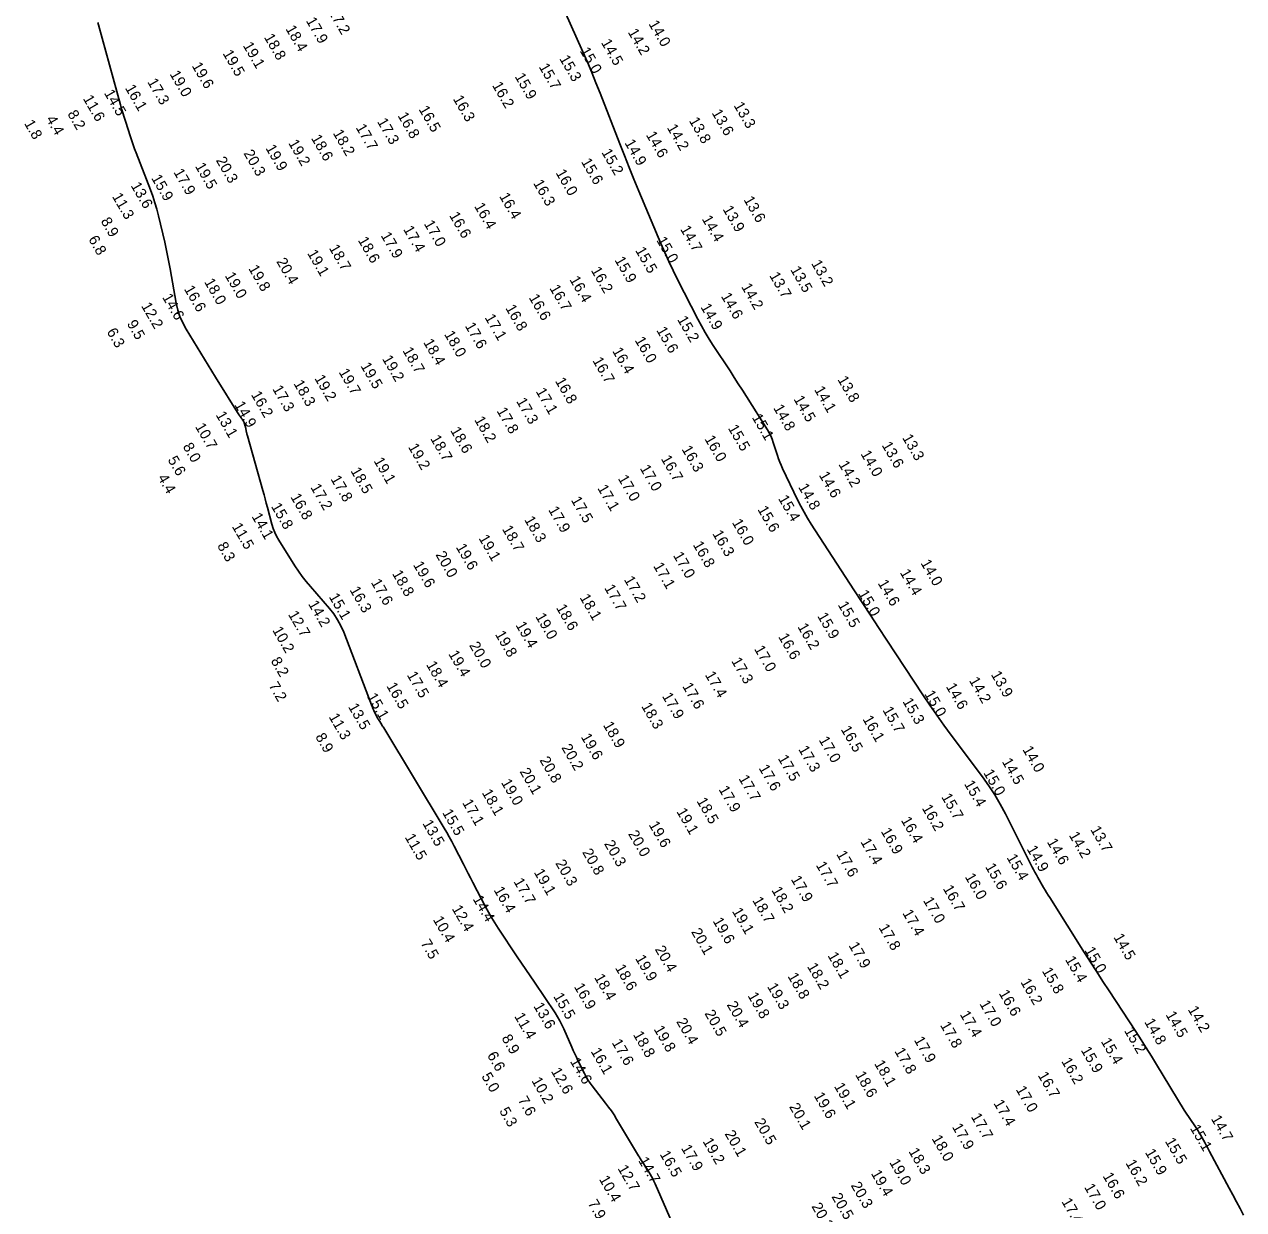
# Model space of a CAD drawing. Extents: x 988130 to 1132882, y 654656 to 841453.
# Drawn here: x 1032230 to 1032801, y 788606 to 789161 of the extents above; entities that cross this region are included whole.
import ezdxf

# ---------------------------------------------------------------- set-up
doc = ezdxf.new("R2010")
doc.units = 0
doc.layers.add('V-TOPO-MAJR', color=7, linetype='Continuous')
doc.layers.add('V-TOPO-SOUN', color=7, linetype='Continuous')

msp = doc.modelspace()

# ---------------------------------------------------------------- linework, layer by layer
at = {"layer": 'V-TOPO-MAJR'}
for points in [[(1032480.44, 789172.92), (1032491.69, 789147.61), (1032493.78, 789142.84), (1032495.81, 789138.04), (1032497.78, 789133.22), (1032499.7, 789128.38), (1032508.92, 789104.7), (1032511.11, 789099.15), (1032513.33, 789093.6), (1032515.58, 789088.07), (1032517.88, 789082.56), (1032528.13, 789058.1), (1032529.98, 789053.82), (1032531.9, 789049.58), (1032533.91, 789045.37), (1032536, 789041.2), (1032545.51, 789022.65), (1032547.18, 789019.5), (1032548.93, 789016.4), (1032550.76, 789013.34), (1032552.68, 789010.33), (1032560.51, 788998.4), (1032562.46, 788995.41), (1032564.39, 788992.41), (1032566.32, 788989.41), (1032568.23, 788986.39), (1032578.05, 788970.83), (1032578.86, 788969.44), (1032579.58, 788968.01), (1032580.21, 788966.53), (1032580.74, 788965.01), (1032582.68, 788958.85), (1032583.19, 788957.32), (1032583.76, 788955.81), (1032584.38, 788954.32), (1032585.05, 788952.85), (1032592.14, 788938.11), (1032593.6, 788935.2), (1032595.15, 788932.33), (1032596.8, 788929.52), (1032598.53, 788926.76), (1032618.49, 788896.04), (1032622.32, 788890.15), (1032626.17, 788884.26), (1032630.02, 788878.38), (1032633.89, 788872.51), (1032650.77, 788846.9), (1032653.97, 788842.12), (1032657.25, 788837.38), (1032660.6, 788832.69), (1032664.02, 788828.06), (1032678.62, 788808.55), (1032681.58, 788804.41), (1032684.35, 788800.15), (1032686.94, 788795.77), (1032689.33, 788791.27), (1032701.89, 788766.4), (1032702.52, 788765.18), (1032703.16, 788763.97), (1032703.82, 788762.76), (1032704.5, 788761.56), (1032707.23, 788756.79), (1032707.92, 788755.6), (1032708.62, 788754.42), (1032709.34, 788753.25), (1032710.07, 788752.08), (1032726.36, 788726.32), (1032729.21, 788721.84), (1032732.07, 788717.37), (1032734.95, 788712.91), (1032737.85, 788708.46), (1032750.31, 788689.42), (1032752.78, 788685.6), (1032755.23, 788681.77), (1032757.65, 788677.91), (1032760.03, 788674.03), (1032773.04, 788652.71), (1032773.66, 788651.72), (1032774.28, 788650.73), (1032774.92, 788649.76), (1032775.56, 788648.79), (1032778.24, 788644.83), (1032778.85, 788643.91), (1032779.44, 788642.97), (1032780.01, 788642.02), (1032780.57, 788641.06), (1032782.74, 788637.2), (1032783.28, 788636.23), (1032783.82, 788635.26), (1032784.35, 788634.29), (1032784.87, 788633.31), (1032794.01, 788616.21), (1032795.7, 788613.04), (1032797.4, 788609.86), (1032799.09, 788606.68), (1032800.78, 788603.5)], [(1032264.81, 789161.33), (1032265.1, 789160.25), (1032275.39, 789122.84), (1032275.92, 789120.95), (1032276.47, 789119.07), (1032277.04, 789117.19), (1032277.64, 789115.32), (1032280.05, 789107.86), (1032280.66, 789105.99), (1032281.31, 789104.14), (1032281.98, 789102.3), (1032282.67, 789100.46), (1032289.41, 789083.08), (1032290.5, 789080.11), (1032291.49, 789077.1), (1032292.37, 789074.06), (1032293.15, 789070.99), (1032296.04, 789058.63), (1032296.74, 789055.54), (1032297.4, 789052.44), (1032298.02, 789049.33), (1032298.59, 789046.21), (1032301.46, 789030.1), (1032302.18, 789026.91), (1032303.18, 789023.82), (1032304.47, 789020.85), (1032306.05, 789017.98), (1032312.93, 789006.72), (1032314.65, 789003.91), (1032316.38, 789001.1), (1032318.12, 788998.3), (1032319.86, 788995.5), (1032330.93, 788977.78), (1032331.03, 788977.61), (1032331.14, 788977.45), (1032331.25, 788977.29), (1032331.36, 788977.13), (1032331.8, 788976.48), (1032331.91, 788976.32), (1032332.02, 788976.17), (1032332.13, 788976.01), (1032332.25, 788975.85), (1032332.87, 788974.99), (1032333.01, 788974.78), (1032333.12, 788974.57), (1032333.21, 788974.35), (1032333.29, 788974.13), (1032333.71, 788972.65), (1032333.8, 788972.33), (1032333.88, 788972), (1032333.96, 788971.67), (1032334.03, 788971.34), (1032334.37, 788969.66), (1032334.46, 788969.27), (1032334.55, 788968.89), (1032334.64, 788968.5), (1032334.75, 788968.12), (1032341.97, 788942.45), (1032342.51, 788940.49), (1032343.05, 788938.53), (1032343.58, 788936.56), (1032344.11, 788934.59), (1032346.19, 788926.71), (1032346.78, 788924.77), (1032347.51, 788922.89), (1032348.38, 788921.07), (1032349.4, 788919.32), (1032356.95, 788907.32), (1032358.62, 788904.78), (1032360.38, 788902.31), (1032362.24, 788899.91), (1032364.19, 788897.58), (1032373.13, 788887.31), (1032375.17, 788884.76), (1032376.95, 788882.07), (1032378.5, 788879.22), (1032379.79, 788876.23), (1032392.79, 788842.18), (1032393.05, 788841.52), (1032393.33, 788840.87), (1032393.62, 788840.22), (1032393.92, 788839.57), (1032395.36, 788836.65), (1032395.59, 788836.2), (1032395.83, 788835.75), (1032396.08, 788835.32), (1032396.34, 788834.89), (1032397.43, 788833.18), (1032397.7, 788832.76), (1032397.97, 788832.33), (1032398.23, 788831.9), (1032398.49, 788831.47), (1032426.78, 788784.61), (1032428, 788782.54), (1032429.19, 788780.45), (1032430.34, 788778.35), (1032431.46, 788776.22), (1032435.86, 788767.68), (1032436.96, 788765.54), (1032438.06, 788763.41), (1032439.16, 788761.27), (1032440.27, 788759.13), (1032446.1, 788747.83), (1032447.48, 788745.25), (1032448.92, 788742.72), (1032450.44, 788740.23), (1032452.02, 788737.78), (1032460.96, 788724.39), (1032462.95, 788721.4), (1032464.96, 788718.41), (1032466.97, 788715.43), (1032468.98, 788712.46), (1032478.7, 788698.15), (1032479.86, 788696.36), (1032480.92, 788694.52), (1032481.9, 788692.64), (1032482.79, 788690.7), (1032486.52, 788682.08), (1032487.21, 788680.52), (1032487.92, 788678.97), (1032488.64, 788677.42), (1032489.39, 788675.88), (1032492.41, 788669.75), (1032493.21, 788668.25), (1032494.07, 788666.78), (1032495.02, 788665.37), (1032496.03, 788664), (1032502.32, 788655.96), (1032503.69, 788654.15), (1032505, 788652.3), (1032506.25, 788650.41), (1032507.44, 788648.48), (1032517.69, 788631.34), (1032518.1, 788630.67), (1032518.51, 788630), (1032518.94, 788629.34), (1032519.37, 788628.68), (1032521.15, 788626), (1032521.56, 788625.37), (1032521.96, 788624.74), (1032522.34, 788624.1), (1032522.72, 788623.45), (1032524.19, 788620.85), (1032524.55, 788620.19), (1032524.9, 788619.53), (1032525.22, 788618.85), (1032525.53, 788618.17), (1032536.08, 788593.94)]]:
    msp.add_lwpolyline(points, dxfattribs=at)

# ---------------------------------------------------------------- texts
at = {"layer": 'V-TOPO-SOUN'}
for s, p in [('17.9 ', (1032361.98, 789162.25)), ('17.2 ', (1032372.37, 789166.54)), ('18.4 ', (1032352.43, 789158.49)), ('14.2 ', (1032512.57, 789156.9)), ('14.0 ', (1032522.25, 789160.8)), ('19.1 ', (1032332.48, 789150.65)), ('18.8 ', (1032342.36, 789154.54)), ('14.5 ', (1032500.04, 789152.05)), ('19.5 ', (1032323.04, 789146.96)), ('15.3 ', (1032480.54, 789144.5)), ('15.0 ', (1032490.09, 789148.19)), ('19.6 ', (1032308.58, 789141.19)), ('15.7 ', (1032470.93, 789140.67)), ('17.3 ', (1032287.79, 789133.64)), ('19.0 ', (1032298.25, 789137.32)), ('15.9 ', (1032459.66, 789136.15)), ('14.5 ', (1032267.53, 789128.43)), ('16.1 ', (1032277.36, 789130.76)), ('16.2 ', (1032449.07, 789132.05)), ('11.6 ', (1032257.66, 789125.85)), ('16.3 ', (1032430.75, 789125.73)), ('13.3 ', (1032562.08, 789122.62)), ('4.4', (1032240.39, 789116.22)), ('8.2', (1032250.4, 789118.7)), ('16.8 ', (1032404.89, 789117.83)), ('16.5 ', (1032414.72, 789120.84)), ('13.8 ', (1032541.16, 789115.49)), ('13.6 ', (1032551.8, 789119.18)), ('1.8', (1032230.16, 789114.24)), ('18.2 ', (1032374.58, 789109.7)), ('17.7 ', (1032385.26, 789112.32)), ('17.3 ', (1032395.28, 789115.06)), ('14.2 ', (1032530.85, 789112.23)), ('19.2 ', (1032353.72, 789105.04)), ('18.6 ', (1032364.38, 789107.34)), ('14.9 ', (1032511.03, 789105.15)), ('14.6 ', (1032521.04, 789108.87)), ('20.3 ', (1032332.8, 789100.25)), ('19.9 ', (1032343.06, 789102.68)), ('15.2 ', (1032500.22, 789100.72)), ('19.5 ', (1032310.1, 789094.21)), ('20.3 ', (1032319.87, 789096.95)), ('15.6 ', (1032490.71, 789096.29)), ('15.9 ', (1032289.63, 789088.65)), ('17.9 ', (1032300.02, 789091.42)), ('16.0 ', (1032478.81, 789091.12)), ('13.6 ', (1032280.03, 789085.11)), ('16.3 ', (1032468.29, 789086.3)), ('11.3 ', (1032271.29, 789080.06)), ('16.4 ', (1032440.71, 789075.48)), ('16.4 ', (1032452.4, 789080.15)), ('13.6 ', (1032566.72, 789078.55)), ('16.6 ', (1032428.99, 789071.19)), ('13.9 ', (1032556.93, 789074.12)), ('8.9', (1032265.98, 789068.55)), ('17.4 ', (1032407.49, 789064.73)), ('17.0 ', (1032417.16, 789067.3)), ('14.7 ', (1032537.05, 789064.81)), ('14.4 ', (1032547.17, 789069.56)), ('6.8', (1032260.2, 789060.06)), ('18.6 ', (1032386.29, 789059.58)), ('17.9 ', (1032396.98, 789061.78)), ('15.0 ', (1032525.91, 789059.6)), ('19.1 ', (1032362.58, 789053.51)), ('18.7 ', (1032372.74, 789055.94)), ('15.5 ', (1032516.03, 789054.82)), ('20.4 ', (1032348.15, 789049.65)), ('15.9 ', (1032506.37, 789050.31)), ('13.2 ', (1032598.37, 789048.71)), ('19.0 ', (1032324.05, 789043)), ('19.8 ', (1032335.06, 789046.37)), ('16.4 ', (1032485.26, 789041.19)), ('16.2 ', (1032495.3, 789045.51)), ('13.7 ', (1032578.76, 789043.05)), ('13.5 ', (1032588.58, 789045.83)), ('16.6 ', (1032304.94, 789036.78)), ('18.0 ', (1032314.39, 789040.09)), ('16.7 ', (1032475.91, 789037.16)), ('14.2 ', (1032565.64, 789037.82)), ('14.6 ', (1032294.74, 789032.94)), ('16.6 ', (1032466.23, 789032.75)), ('14.6 ', (1032556.13, 789033.41)), ('12.2 ', (1032284.9, 789028.86)), ('16.8 ', (1032455.29, 789027.84)), ('14.9 ', (1032546.58, 789028.33)), ('9.5', (1032278.22, 789020.57)), ('17.6 ', (1032436.35, 789019.51)), ('17.1 ', (1032445.62, 789023.4)), ('15.2 ', (1032535.65, 789022.54)), ('6.3', (1032268.78, 789016.78)), ('18.0 ', (1032426.66, 789015.6)), ('16.0 ', (1032515.8, 789012.81)), ('15.6 ', (1032525.9, 789017.48)), ('18.7 ', (1032407.18, 789007.93)), ('18.4 ', (1032416.87, 789011.83)), ('16.4 ', (1032505.27, 789007.79)), ('19.2 ', (1032397.63, 789004.14)), ('16.7 ', (1032496.05, 789003.27)), ('19.7 ', (1032377.31, 788997.9)), ('19.5 ', (1032387.53, 789000.81)), ('17.3 ', (1032346.28, 788990.08)), ('18.3 ', (1032356.17, 788992.55)), ('19.2 ', (1032365.95, 788995.01)), ('16.8 ', (1032478.53, 788993.74)), ('13.8 ', (1032610.65, 788994.44)), ('16.2 ', (1032336.3, 788987.36)), ('17.3 ', (1032460.37, 788984.26)), ('17.1 ', (1032469.5, 788988.88)), ('14.5 ', (1032590.1, 788985.29)), ('14.1 ', (1032599.76, 788989.7)), ('14.9 ', (1032328.52, 788982.62)), ('17.8 ', (1032451.2, 788979.76)), ('14.8 ', (1032580.62, 788981.13)), ('13.1 ', (1032319.78, 788977.9)), ('18.2 ', (1032440.74, 788975.58)), ('15.1 ', (1032570.6, 788976.73)), ('10.7 ', (1032310.13, 788972.42)), ('18.6 ', (1032429.52, 788970.6)), ('15.5 ', (1032559.4, 788971.69)), ('13.3 ', (1032640.92, 788967.22)), ('8.0', (1032304.35, 788963.12)), ('19.2 ', (1032409.78, 788962.88)), ('18.7 ', (1032420.16, 788966.82)), ('16.3 ', (1032537.74, 788961.87)), ('16.0 ', (1032548.45, 788966.67)), ('13.6 ', (1032631.35, 788963.72)), ('5.6', (1032297.3, 788956.92)), ('19.1 ', (1032393.67, 788956.38)), ('16.7 ', (1032528.05, 788957.38)), ('14.0 ', (1032621.45, 788959.67)), ('18.5 ', (1032382.85, 788951.73)), ('17.0 ', (1032518.2, 788952.89)), ('14.2 ', (1032611.11, 788954.79)), ('4.4', (1032292.59, 788948.52)), ('17.8 ', (1032373.51, 788947.92)), ('17.0 ', (1032507.93, 788948.15)), ('14.6 ', (1032601.94, 788949.75)), ('16.8 ', (1032354.75, 788939.51)), ('17.2 ', (1032364.11, 788944.02)), ('17.1 ', (1032498.34, 788943.61)), ('15.4 ', (1032582.91, 788938.73)), ('14.8 ', (1032592.26, 788944.13)), ('15.8 ', (1032345.68, 788935.08)), ('17.9 ', (1032475.35, 788933.49)), ('17.5 ', (1032485.94, 788938.08)), ('15.6 ', (1032573.22, 788933.69)), ('14.1 ', (1032336.58, 788930.38)), ('18.3 ', (1032464.12, 788928.88)), ('16.0 ', (1032561.29, 788927.57)), ('11.5 ', (1032327.34, 788925.71)), ('18.7 ', (1032453.73, 788924.54)), ('16.3 ', (1032552.14, 788922.33)), ('8.3', (1032320.45, 788916.69)), ('19.6 ', (1032432.12, 788916.02)), ('19.1 ', (1032442.77, 788920.2)), ('16.8 ', (1032542.98, 788917.17)), ('20.0 ', (1032422.63, 788912.48)), ('17.0 ', (1032533.73, 788912.16)), ('19.6 ', (1032412.12, 788907.77)), ('17.1 ', (1032524.45, 788907.22)), ('14.0 ', (1032649.51, 788908.61)), ('17.6 ', (1032392.39, 788899.52)), ('18.8 ', (1032402.3, 788903.64)), ('17.2 ', (1032510.76, 788900.85)), ('14.6 ', (1032629.48, 788899.19)), ('14.4 ', (1032639.83, 788904.13)), ('16.3 ', (1032382.43, 788896.03)), ('17.7 ', (1032501.55, 788896.95)), ('15.0 ', (1032620.32, 788894.35)), ('14.2 ', (1032363.04, 788889.45)), ('15.1 ', (1032372.69, 788892.84)), ('18.6 ', (1032478.99, 788887.69)), ('18.1 ', (1032490.02, 788892.48)), ('15.5 ', (1032610.8, 788889.07)), ('12.7 ', (1032353.63, 788884.58)), ('19.0 ', (1032469.33, 788883.56)), ('15.9 ', (1032601.2, 788883.79)), ('10.2 ', (1032346.26, 788877.22)), ('19.4 ', (1032460.06, 788879.57)), ('16.2 ', (1032591.93, 788878.81)), ('20.0 ', (1032438.36, 788870.12)), ('19.8 ', (1032450.44, 788875.28)), ('16.6 ', (1032582.94, 788874.12)), ('19.4 ', (1032428.62, 788866.09)), ('17.0 ', (1032571.66, 788868.41)), ('8.2', (1032345.51, 788862.87)), ('18.4 ', (1032418.23, 788861.07)), ('17.3 ', (1032560.95, 788862.8)), ('17.5 ', (1032409.2, 788856.24)), ('17.4 ', (1032548.63, 788856.32)), ('14.2 ', (1032672.17, 788853.66)), ('13.9 ', (1032682.43, 788856.46)), ('7.2', (1032344.54, 788851.31)), ('16.5 ', (1032399.64, 788851.09)), ('17.6 ', (1032538.05, 788850.99)), ('15.0 ', (1032651.28, 788847.38)), ('14.6 ', (1032661.37, 788850.82)), ('15.1 ', (1032390.52, 788846.14)), ('18.3 ', (1032518.86, 788841.64)), ('17.9 ', (1032528.58, 788846.34)), ('15.3 ', (1032641.06, 788843.86)), ('11.3 ', (1032372.65, 788836.67)), ('13.5 ', (1032381.74, 788841.35)), ('15.7 ', (1032631.73, 788839.81)), ('18.9 ', (1032500.97, 788832.79)), ('16.5 ', (1032612.18, 788830.84)), ('16.1 ', (1032622.38, 788835.63)), ('8.9', (1032366.38, 788827.35)), ('19.6 ', (1032490.61, 788827.27)), ('17.0 ', (1032601.88, 788825.87)), ('20.2 ', (1032481.52, 788822.27)), ('17.3 ', (1032592.31, 788821.54)), ('14.0 ', (1032697.18, 788821.39)), ('20.8 ', (1032471.26, 788816.42)), ('17.5 ', (1032582.75, 788817.22)), ('14.5 ', (1032687.56, 788815.71)), ('20.1 ', (1032461.96, 788811.09)), ('17.7 ', (1032564.37, 788807.82)), ('17.6 ', (1032573.79, 788812.68)), ('15.0 ', (1032678.9, 788810.48)), ('19.0 ', (1032453.27, 788805.95)), ('17.9 ', (1032555.03, 788802.74)), ('15.4 ', (1032669.88, 788805.29)), ('17.1 ', (1032435.1, 788796.49)), ('18.1 ', (1032444.27, 788801.18)), ('18.5 ', (1032544.73, 788797.27)), ('15.7 ', (1032659.22, 788799.21)), ('15.5 ', (1032425.75, 788791.85)), ('19.1 ', (1032535.32, 788792.35)), ('16.2 ', (1032650.1, 788793.99)), ('13.5 ', (1032416.48, 788786.82)), ('19.6 ', (1032522.34, 788786.19)), ('16.4 ', (1032640.32, 788788.29)), ('11.5 ', (1032408.23, 788780.37)), ('20.0 ', (1032512.72, 788781.9)), ('16.9 ', (1032630.92, 788783.09)), ('14.2 ', (1032718.88, 788781.3)), ('13.7 ', (1032728.92, 788783.97)), ('20.8 ', (1032491.24, 788773.34)), ('20.3 ', (1032501.48, 788777.29)), ('17.4 ', (1032621.4, 788778.2)), ('14.9 ', (1032699.18, 788774.85)), ('14.6 ', (1032708.62, 788778.16)), ('20.3 ', (1032478.66, 788768.21)), ('17.6 ', (1032610.08, 788772.44)), ('15.4 ', (1032689.77, 788770.84)), ('19.1 ', (1032468.62, 788763.94)), ('17.7 ', (1032600.52, 788767.33)), ('16.0 ', (1032670.21, 788761.87)), ('15.6 ', (1032679.72, 788766.55)), ('17.7 ', (1032459.11, 788759.61)), ('17.9 ', (1032588.83, 788760.73)), ('16.7 ', (1032659.95, 788756.35)), ('14.4 ', (1032440.01, 788751.49)), ('16.4 ', (1032449.82, 788755.65)), ('18.7 ', (1032570.82, 788750.84)), ('18.2 ', (1032579.76, 788755.6)), ('17.0 ', (1032650.69, 788750.76)), ('12.4 ', (1032430.24, 788746.93)), ('19.1 ', (1032561.32, 788745.73)), ('17.4 ', (1032641.02, 788744.87)), ('10.4 ', (1032421.41, 788741.81)), ('19.6 ', (1032552.28, 788741.17)), ('20.1 ', (1032542.18, 788736.12)), ('17.8 ', (1032629.89, 788738.12)), ('14.5 ', (1032739.74, 788733.64)), ('7.5', (1032415.65, 788730.83)), ('20.4 ', (1032525.21, 788727.97)), ('17.9 ', (1032615.85, 788729.71)), ('15.0 ', (1032726.21, 788727.45)), ('19.9 ', (1032516, 788723.68)), ('18.1 ', (1032606.03, 788724.98)), ('15.4 ', (1032717.12, 788723.13)), ('18.6 ', (1032506.59, 788719.26)), ('18.2 ', (1032596.43, 788719.92)), ('15.8 ', (1032706.28, 788717.81)), ('16.9 ', (1032487.36, 788710.46)), ('18.4 ', (1032496.82, 788714.78)), ('19.3 ', (1032577.75, 788710.51)), ('18.8 ', (1032587.31, 788715.32)), ('16.2 ', (1032696.25, 788712.62)), ('15.5 ', (1032477.72, 788705.92)), ('19.8 ', (1032568.61, 788706.21)), ('16.6 ', (1032686.1, 788707.34)), ('13.6 ', (1032468.41, 788701.36)), ('20.4 ', (1032558.85, 788701.99)), ('17.0 ', (1032677.07, 788702.44)), ('14.2 ', (1032774.54, 788699.78)), ('11.4 ', (1032459.45, 788696.61)), ('20.4 ', (1032535.23, 788694.12)), ('20.5 ', (1032548.44, 788697.94)), ('17.4 ', (1032667.87, 788697.49)), ('14.8 ', (1032754.18, 788693.96)), ('14.5 ', (1032764.15, 788697.33)), ('18.8 ', (1032515.01, 788688.01)), ('19.8 ', (1032524.67, 788690.6)), ('17.8 ', (1032658.67, 788692.44)), ('15.2 ', (1032744.74, 788689.85)), ('8.9', (1032453.48, 788686.38)), ('17.6 ', (1032505.04, 788684.29)), ('17.9 ', (1032646.4, 788685.51)), ('15.4 ', (1032733.86, 788684.84)), ('6.6', (1032446.72, 788678.37)), ('16.1 ', (1032495.21, 788680.2)), ('17.8 ', (1032637.3, 788680.27)), ('15.9 ', (1032724.48, 788680.78)), ('12.6 ', (1032476.64, 788670.9)), ('14.6 ', (1032485.51, 788675.55)), ('18.1 ', (1032627.83, 788674.44)), ('16.2 ', (1032715.35, 788675.58)), ('5.0', (1032444.08, 788668.54)), ('10.2 ', (1032467.5, 788666.48)), ('18.6 ', (1032618.96, 788669.26)), ('16.7 ', (1032704.33, 788669.01)), ('19.6 ', (1032599.6, 788659.43)), ('19.1 ', (1032609.04, 788663.87)), ('17.0 ', (1032694.05, 788662.39)), ('7.6', (1032461.12, 788657.44)), ('20.1 ', (1032588.03, 788654.32)), ('17.4 ', (1032683.63, 788655.94)), ('5.3', (1032452.42, 788652.35)), ('17.7 ', (1032673.06, 788649.65)), ('14.7 ', (1032785.35, 788648.72)), ('20.1 ', (1032557.86, 788641.64)), ('20.5 ', (1032571.74, 788647.2)), ('17.9 ', (1032664.24, 788644.86)), ('15.1 ', (1032775.55, 788644.25)), ('19.2 ', (1032547.58, 788638.1)), ('18.0 ', (1032654.71, 788639.42)), ('15.5 ', (1032763.85, 788638.14)), ('16.5 ', (1032527.46, 788632.12)), ('17.9 ', (1032537.48, 788634.92)), ('18.3 ', (1032643.88, 788633.4)), ('15.9 ', (1032754.48, 788632.97)), ('12.7 ', (1032507.8, 788625.42)), ('14.7 ', (1032517.43, 788629.15)), ('19.0 ', (1032634.91, 788628.27)), ('16.2 ', (1032745.42, 788627.93)), ('10.4 ', (1032499.08, 788620.43)), ('19.4 ', (1032626.31, 788623.1)), ('16.6 ', (1032734.71, 788621.91)), ('20.3 ', (1032616.89, 788617.5)), ('17.0 ', (1032726.05, 788616.7)), ('7.9', (1032493.85, 788609.13)), ('20.6 ', (1032598.49, 788607.7)), ('20.5 ', (1032607.86, 788612.24)), ('17.4 ', (1032715.43, 788609.94))]:
    msp.add_text(s, height=5, rotation=300, dxfattribs=at).set_placement(p)

doc.saveas('drawing.dxf')
